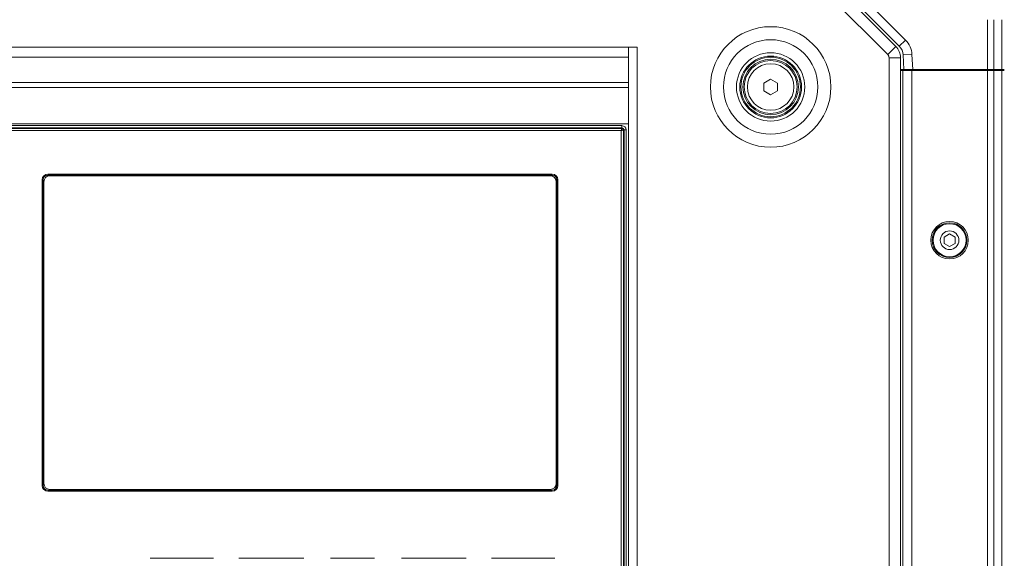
# Model space of a CAD drawing. Header units: millimetres. Extents: x 0 to 1118, y 0 to 864.
# Tile 331 of 372: x 865 to 920, y 705 to 735. Entities that reach past the tile are written whole.
import ezdxf

# ---------------------------------------------------------------- set-up
doc = ezdxf.new("R2010")
doc.units = ezdxf.units.MM
doc.styles.add('SLDTEXTSTYLE3', font='TXT', dxfattribs={"width": 0.605})
doc.dimstyles.new('SLDDIMSTYLE1', dxfattribs={"dimtxt": 3.175, "dimasz": 3.302, "dimexe": 0, "dimexo": 0.0625, "dimgap": 0.79375, "dimtad": 0, "dimtih": 1, "dimtoh": 1, "dimdec": 1, "dimlfac": 4, "dimrnd": 1e-09, "dimzin": 12, "dimdsep": 46, "dimtxsty": 'SLDTEXTSTYLE3', "dimsah": 1, "dimcen": 0.09, "dimadec": 0, "dimazin": 3, "dimtfac": 1, "dimtofl": 0, "dimtmove": 0, "dimatfit": 3, "dimfxl": 1, "dimfrac": 2, "dimtolj": 1, "dimtzin": 12, "dimarcsym": 0})

# ---------------------------------------------------------------- blocks, each defined once
blk = doc.blocks.new('_D_5')
at = {"color": 7, "linetype": 'Continuous', "lineweight": 0}
for p, q in [((905.634, 771.345), (990.726, 771.345)), ((989.126, 771.345), (989.126, 706.458)), ((989.126, 635.97), (989.126, 700.857)), ((905.634, 635.97), (990.726, 635.97))]:
    blk.add_line(p, q, dxfattribs=at)
for centre, start, end in [((988.542, 703.294), 153.4349, 206.5651), ((989.71, 703.294), 333.4349, 26.5651)]:
    blk.add_arc(centre, 5.448, start, end, dxfattribs=at)
for points in [[(989.126, 771.345), (988.618, 768.043), (989.634, 768.043)], [(989.126, 635.97), (989.634, 639.272), (988.618, 639.272)]]:
    blk.add_solid(points, dxfattribs=at)
at = {"color": 7, "linetype": 'Continuous', "lineweight": 0, "insert": (983.669, 704.95), "char_height": 3.175, "attachment_point": 1, "style": 'SLDTEXTSTYLE3'}
blk.add_mtext('541.5', dxfattribs=at)

msp = doc.modelspace()

# ---------------------------------------------------------------- linework, layer by layer
at = {"color": 7, "linetype": 'Continuous', "lineweight": 15}
for p, q in [((909.84, 739.041), (914.817, 734.065)), ((909.462, 738.506), (914.266, 733.703)), ((914.464, 733.711), (909.487, 738.688)), ((909.003, 738.047), (913.806, 733.243)), ((919.46, 732.395), (919.46, 735.219)), ((919.814, 735.22), (919.814, 732.395)), ((920.271, 732.395), (920.271, 735.22)), ((914.464, 733.711), (914.817, 734.065)), ((841.112, 733.658), (899.097, 733.658)), ((899.097, 733.658), (899.097, 674.283)), ((899.097, 733.658), (899.605, 733.658)), ((899.605, 733.658), (899.605, 674.283)), ((913.806, 733.243), (914.266, 733.703)), ((914.682, 733.22), (915.182, 733.246)), ((914.725, 732.395), (914.682, 733.22)), ((915.182, 733.246), (915.226, 732.395)), ((841.112, 733.092), (899.097, 733.092)), ((913.88, 733.066), (913.88, 674.874)), ((913.88, 733.066), (914.53, 733.066)), ((914.53, 733.066), (914.53, 674.874)), ((914.725, 732.395), (914.53, 732.395)), ((914.53, 732.345), (914.667, 732.345)), ((914.667, 675.595), (914.667, 732.345)), ((914.667, 732.345), (915.167, 732.345)), ((915.226, 732.395), (914.725, 732.395)), ((919.46, 732.345), (915.167, 732.345)), ((915.167, 732.345), (915.167, 675.595)), ((915.205, 732.345), (915.205, 732.395)), ((919.46, 732.395), (915.226, 732.395)), ((915.705, 732.395), (915.705, 732.345)), ((915.868, 732.345), (915.867, 732.395)), ((918.666, 732.345), (918.667, 732.395)), ((919.267, 732.395), (919.267, 732.345)), ((919.418, 732.345), (919.417, 732.395)), ((919.814, 732.395), (919.46, 732.395)), ((919.46, 675.595), (919.46, 732.345)), ((919.46, 732.345), (919.814, 732.345)), ((920.271, 732.395), (919.814, 732.395)), ((919.814, 732.345), (919.814, 675.595)), ((919.814, 732.345), (920.271, 732.345)), ((919.891, 732.345), (919.892, 732.395)), ((920.417, 732.395), (920.271, 732.395)), ((920.271, 675.595), (920.271, 732.345)), ((920.271, 732.345), (920.417, 732.345)), ((899.097, 731.653), (841.112, 731.653)), ((906.78, 731.631), (907.167, 731.855)), ((906.78, 731.184), (906.78, 731.631)), ((907.167, 731.855), (907.555, 731.631)), ((907.555, 731.631), (907.555, 731.184)), ((841.112, 731.371), (899.097, 731.371)), ((907.167, 730.96), (906.78, 731.184)), ((907.555, 731.184), (907.167, 730.96)), ((899.097, 729.324), (841.112, 729.324)), ((841.481, 729.214), (898.731, 729.214)), ((898.731, 729.089), (841.481, 729.089)), ((841.481, 729.062), (898.731, 729.062)), ((898.698, 728.937), (841.514, 728.937)), ((898.698, 679.003), (898.698, 728.937)), ((898.731, 729.214), (898.731, 729.089)), ((898.731, 729.062), (898.731, 729.089)), ((898.823, 728.97), (898.823, 678.97)), ((898.85, 728.97), (898.823, 728.97)), ((898.85, 678.97), (898.85, 728.97)), ((898.974, 728.97), (898.85, 728.97)), ((898.974, 728.97), (898.974, 678.97)), ((894.781, 726.473), (866.181, 726.473)), ((865.855, 726.148), (865.855, 708.823)), ((865.916, 708.823), (865.916, 726.148)), ((865.953, 726.038), (865.953, 708.933)), ((866.181, 726.413), (894.781, 726.413)), ((894.671, 726.375), (866.291, 726.375)), ((895.008, 708.933), (895.008, 726.038)), ((895.046, 726.148), (895.046, 708.823)), ((895.107, 708.823), (895.107, 726.148)), ((917.314, 723.081), (917.001, 722.9)), ((917.001, 722.9), (917.001, 722.54)), ((917.001, 722.54), (917.314, 722.359)), ((917.626, 722.9), (917.314, 723.081)), ((917.314, 722.359), (917.626, 722.54)), ((917.626, 722.54), (917.626, 722.9)), ((866.291, 708.595), (894.671, 708.595)), ((894.781, 708.557), (866.181, 708.557)), ((866.181, 708.497), (894.781, 708.497)), ((875.571, 704.694), (871.986, 704.694)), ((880.687, 704.694), (877.013, 704.694)), ((884.7, 704.694), (882.212, 704.694)), ((889.898, 704.694), (886.224, 704.694)), ((894.926, 704.694), (891.341, 704.694))]:
    msp.add_line(p, q, dxfattribs=at)
for centre, radius in [((907.167, 731.408), 3.416), ((907.167, 731.408), 2.677), ((907.167, 731.408), 1.938), ((907.167, 731.408), 1.75), ((907.167, 731.408), 1.688), ((907.167, 731.408), 1.575), ((907.167, 731.408), 1.5), ((907.167, 731.408), 1.318), ((917.314, 722.72), 1.062), ((917.314, 722.72), 0.984), ((917.314, 722.72), 0.938), ((917.314, 722.72), 0.528)]:
    msp.add_circle(centre, radius, dxfattribs=at)
for centre, radius, start, end in [((913.933, 733.181), 0.75, 3, 45), ((913.933, 733.181), 1.25, 3, 45), ((913.63, 733.066), 0.25, 0, 45), ((913.63, 733.066), 0.9, 0, 45), ((898.731, 728.97), 0.244, 0, 90), ((898.731, 728.97), 0.119, 0, 90), ((866.181, 726.148), 0.326, 90, 180), ((894.781, 726.148), 0.326, 0, 90), ((866.181, 726.148), 0.265, 90, 180), ((866.291, 726.038), 0.338, 90, 180), ((894.671, 726.038), 0.338, 0, 90), ((894.781, 726.148), 0.265, 0, 90), ((866.181, 708.823), 0.326, 180, 270), ((866.181, 708.823), 0.265, 180, 270), ((866.291, 708.933), 0.338, 180, 270), ((894.671, 708.933), 0.338, 270, 0), ((894.781, 708.823), 0.326, 270, 0), ((894.781, 708.823), 0.265, 270, 0)]:
    msp.add_arc(centre, radius, start, end, dxfattribs=at)
for points, knots in [([(898.731, 729.062), (898.73, 729.059), (898.73, 729.056), (898.725, 729.039), (898.72, 729.018), (898.711, 728.984), (898.702, 728.953), (898.698, 728.937)], [0, 0, 0, 0, 0.241429, 0.368727, 0.500412, 0.750079, 1, 1, 1, 1]), ([(898.698, 728.937), (898.713, 728.941), (898.745, 728.95), (898.779, 728.959), (898.8, 728.965), (898.817, 728.969), (898.82, 728.97), (898.823, 728.97)], [0, 0, 0, 0, 0.249921, 0.499588, 0.631287, 0.75859, 1, 1, 1, 1]), ([(898.731, 729.062), (898.743, 729.061), (898.767, 729.058), (898.797, 729.036), (898.819, 729.006), (898.821, 728.982), (898.823, 728.97)], [0, 0, 0, 0, 0.250161, 0.50001, 0.749853, 1, 1, 1, 1])]:
    msp.add_open_spline(points, degree=3, knots=knots, dxfattribs=at)

# ---------------------------------------------------------------- dimensions: what is measured, and where the dimension line sits
at = {"color": 7, "linetype": 'Continuous', "lineweight": 0}
dim = msp.add_linear_dim(base=(989.126, 635.97), p1=(904.034, 771.345), p2=(904.034, 635.97), angle=90, text='(<>)', dimstyle='SLDDIMSTYLE1', dxfattribs=at)
dim.commit()
dim.dimension.update_dxf_attribs({"geometry": '_D_5', "text_midpoint": (989.126, 703.658), "dimtype": 160})

doc.saveas('drawing.dxf')
